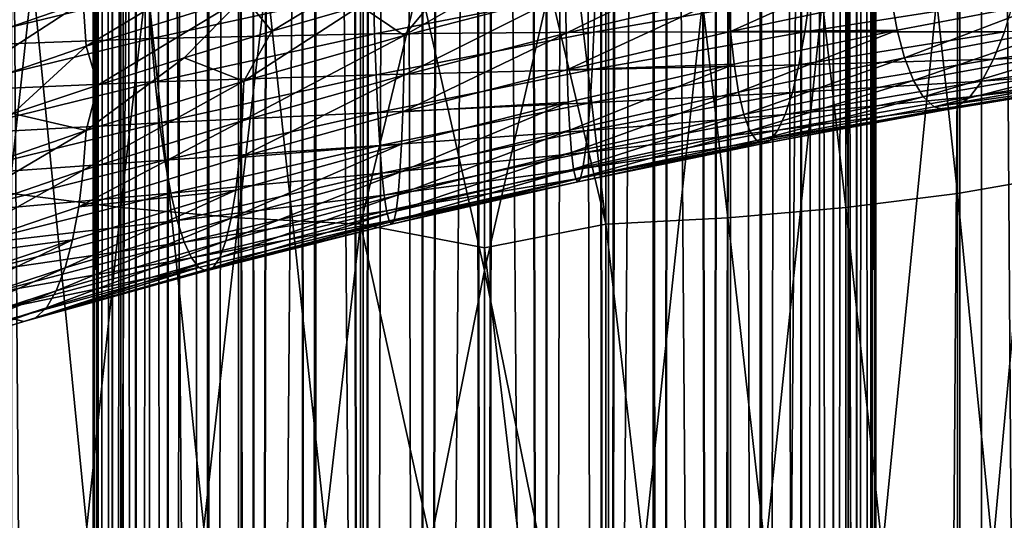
# Model space of a CAD drawing. Header units: metres. Extents: x -44 to 117, y -432 to 89.
# Tile 710 of 1056: x -4.16 to 4.65, y -154.89 to -150.41. Entities that reach past the tile are written whole.
import ezdxf

# ---------------------------------------------------------------- set-up
doc = ezdxf.new("R2010")
doc.units = ezdxf.units.M
doc.layers.add('solid_125568', color=7, linetype='CONTINUOUS')

msp = doc.modelspace()

# ---------------------------------------------------------------- linework, layer by layer
at = {"layer": 'solid_125568'}
for points in [[(-3.456913, -15, 449.452515), (-3.456909, -205, 449.452484), (-3.5, -205, 450)], [(-3.5, -15, 450), (-3.5, -205, 450), (-3.458443, -205, 450.53775)], [(-3.456913, -15, 449.452515), (-3.5, -205, 450), (-3.5, -15, 450)], [(-3.456913, -15, 450.547516), (-3.5, -15, 450), (-3.458443, -205, 450.53775)], [(-3.456913, -15, 450.547516), (-3.458443, -205, 450.53775), (-3.331574, -205, 451.072662)], [(-3.456913, -15, 449.452515), (-3.328704, -15, 448.918457), (-3.456909, -205, 449.452484)], [(-3.328702, -15, 451.081543), (-3.456913, -15, 450.547516), (-3.331574, -205, 451.072662)], [(-3.328704, -15, 448.918457), (-3.328528, -205, 448.917908), (-3.456909, -205, 449.452484)], [(-3.328702, -15, 451.081543), (-3.331574, -205, 451.072662), (-3.122506, -205, 451.581116)], [(-3.328704, -15, 448.918457), (-3.118528, -15, 448.411041), (-3.328528, -205, 448.917908)], [(-3.118521, -15, 451.588959), (-3.328702, -15, 451.081543), (-3.122506, -205, 451.581116)], [(-3.118528, -15, 448.411041), (-3.118023, -205, 448.410065), (-3.328528, -205, 448.917908)], [(-3.118521, -15, 451.588959), (-3.122506, -205, 451.581116), (-2.836399, -205, 452.050568)], [(-3.118528, -15, 448.411041), (-2.831564, -15, 447.942749), (-3.118023, -205, 448.410065)], [(-2.83155, -15, 452.057251), (-3.118521, -15, 451.588959), (-2.836399, -205, 452.050568)], [(-2.831564, -15, 447.942749), (-2.83059, -205, 447.941406), (-3.118023, -205, 448.410065)], [(-2.83155, -15, 452.057251), (-2.836399, -205, 452.050568), (-2.48031, -205, 452.469421)], [(-2.831564, -15, 447.942749), (-2.474878, -15, 447.525146), (-2.83059, -205, 447.941406)], [(-2.474857, -15, 452.474884), (-2.83155, -15, 452.057251), (-2.48031, -205, 452.469421)], [(-2.474878, -15, 447.525146), (-2.473318, -205, 447.52356), (-2.83059, -205, 447.941406)], [(-2.474857, -15, 452.474884), (-2.48031, -205, 452.469421), (-2.063026, -205, 452.827362)], [(-2.44949, -21, 447.5), (-2.473318, -205, 447.52356), (-2.474878, -15, 447.525146)], [(-2.44949, -21, 452.5), (-2.474857, -15, 452.474884), (-2.063026, -205, 452.827362)], [(2.474857, -15, 447.525116), (2.48031, -205, 447.530579), (2.063026, -205, 447.172638)], [(2.44949, -21, 447.5), (2.474857, -15, 447.525116), (2.063026, -205, 447.172638)], [(2.44949, -21, 452.5), (2.473318, -205, 452.47644), (2.474878, -15, 452.474854)], [(2.474878, -15, 452.474854), (2.473318, -205, 452.47644), (2.83059, -205, 452.058594)], [(2.474857, -15, 447.525116), (2.83155, -15, 447.942749), (2.48031, -205, 447.530579)], [(2.831564, -15, 452.057251), (2.474878, -15, 452.474854), (2.83059, -205, 452.058594)], [(2.83155, -15, 447.942749), (2.836399, -205, 447.949432), (2.48031, -205, 447.530579)], [(2.831564, -15, 452.057251), (2.83059, -205, 452.058594), (3.118023, -205, 451.589935)], [(2.83155, -15, 447.942749), (3.118521, -15, 448.411041), (2.836399, -205, 447.949432)], [(3.118528, -15, 451.588959), (2.831564, -15, 452.057251), (3.118023, -205, 451.589935)], [(3.118521, -15, 448.411041), (3.122506, -205, 448.418884), (2.836399, -205, 447.949432)], [(3.118528, -15, 451.588959), (3.118023, -205, 451.589935), (3.328528, -205, 451.082092)], [(3.118521, -15, 448.411041), (3.328702, -15, 448.918457), (3.122506, -205, 448.418884)], [(3.328704, -15, 451.081543), (3.118528, -15, 451.588959), (3.328528, -205, 451.082092)], [(3.328702, -15, 448.918457), (3.331574, -205, 448.927338), (3.122506, -205, 448.418884)], [(3.328704, -15, 451.081543), (3.328528, -205, 451.082092), (3.456909, -205, 450.547516)], [(3.328702, -15, 448.918457), (3.456913, -15, 449.452484), (3.331574, -205, 448.927338)], [(3.456913, -15, 450.547485), (3.328704, -15, 451.081543), (3.456909, -205, 450.547516)], [(3.456913, -15, 449.452484), (3.458443, -205, 449.46225), (3.331574, -205, 448.927338)], [(3.456913, -15, 450.547485), (3.456909, -205, 450.547516), (3.5, -205, 450)], [(3.456913, -15, 449.452484), (3.5, -15, 450), (3.458443, -205, 449.46225)], [(3.5, -15, 450), (3.456913, -15, 450.547485), (3.5, -205, 450)], [(3.5, -15, 450), (3.5, -205, 450), (3.458443, -205, 449.46225)], [(-2.44949, -21, 447.5), (-2.090868, -21.30682, 447.193176), (-2.473318, -205, 447.52356)], [(-2.090868, -21.306822, 452.806824), (-2.44949, -21, 452.5), (-2.063026, -205, 452.827362)], [(2.090868, -21.306822, 447.193176), (2.44949, -21, 447.5), (2.063026, -205, 447.172638)], [(2.44949, -21, 452.5), (2.090868, -21.30682, 452.806824), (2.473318, -205, 452.47644)], [(-2.090868, -21.30682, 447.193176), (-2.055024, -205, 447.16684), (-2.473318, -205, 447.52356)], [(-2.090868, -21.30682, 447.193176), (-1.716968, -21.549931, 446.950073), (-2.055024, -205, 447.16684)], [(-1.716967, -21.549931, 453.049927), (-2.090868, -21.306822, 452.806824), (-2.063026, -205, 452.827362)], [(1.716967, -21.549931, 446.950073), (2.090868, -21.306822, 447.193176), (2.063026, -205, 447.172638)], [(2.090868, -21.30682, 452.806824), (1.716968, -21.549931, 453.049927), (2.055024, -205, 452.83316)], [(2.090868, -21.30682, 452.806824), (2.055024, -205, 452.83316), (2.473318, -205, 452.47644)], [(-1.716967, -21.549931, 453.049927), (-2.063026, -205, 452.827362), (-1.594842, -205, 453.115509)], [(-1.716968, -21.549931, 446.950073), (-1.586027, -205, 446.879974), (-2.055024, -205, 447.16684)], [(-1.716968, -21.549931, 446.950073), (-1.336233, -21.73488, 446.765106), (-1.586027, -205, 446.879974)], [(-1.336233, -21.73488, 453.234894), (-1.716967, -21.549931, 453.049927), (-1.594842, -205, 453.115509)], [(1.336233, -21.73488, 446.765106), (1.716967, -21.549931, 446.950073), (1.594842, -205, 446.884491)], [(1.716968, -21.549931, 453.049927), (1.336233, -21.73488, 453.234894), (1.586027, -205, 453.120026)], [(1.716968, -21.549931, 453.049927), (1.586027, -205, 453.120026), (2.055024, -205, 452.83316)], [(1.716967, -21.549931, 446.950073), (2.063026, -205, 447.172638), (1.594842, -205, 446.884491)], [(-1.336233, -21.73488, 453.234894), (-1.594842, -205, 453.115509), (-1.087309, -205, 453.326813)], [(-1.336233, -21.73488, 446.765106), (-1.077899, -205, 446.670105), (-1.586027, -205, 446.879974)], [(-1.336233, -21.73488, 446.765106), (-0.953612, -21.867586, 446.632416), (-1.077899, -205, 446.670105)], [(-0.953611, -21.867588, 453.367584), (-1.336233, -21.73488, 453.234894), (-1.087309, -205, 453.326813)], [(0.953611, -21.867588, 446.632416), (1.336233, -21.73488, 446.765106), (1.087309, -205, 446.673187)], [(1.336233, -21.73488, 453.234894), (0.953612, -21.867586, 453.367584), (1.077899, -205, 453.329895)], [(1.336233, -21.73488, 453.234894), (1.077899, -205, 453.329895), (1.586027, -205, 453.120026)], [(1.336233, -21.73488, 446.765106), (1.594842, -205, 446.884491), (1.087309, -205, 446.673187)], [(-0.953611, -21.867588, 453.367584), (-1.087309, -205, 453.326813), (-0.55295, -205, 453.456055)], [(-0.953612, -21.867586, 446.632416), (-0.571486, -21.95303, 446.546967), (-1.077899, -205, 446.670105)], [(-0.571478, -21.953032, 453.453033), (-0.953611, -21.867588, 453.367584), (-0.55295, -205, 453.456055)], [(0.953611, -21.867588, 446.632416), (1.087309, -205, 446.673187), (0.55295, -205, 446.543945)], [(0.571478, -21.953032, 446.546967), (0.953611, -21.867588, 446.632416), (0.55295, -205, 446.543945)], [(0.953612, -21.867586, 453.367584), (0.571486, -21.95303, 453.453033), (1.077899, -205, 453.329895)], [(-0.571486, -21.95303, 446.546967), (-0.543176, -205, 446.542419), (-1.077899, -205, 446.670105)], [(-0.571486, -21.95303, 446.546967), (-0.190366, -21.99482, 446.505188), (-0.543176, -205, 446.542419)], [(-0.190361, -21.99482, 453.494812), (-0.571478, -21.953032, 453.453033), (-0.55295, -205, 453.456055)], [(-0.190361, -21.99482, 453.494812), (-0.55295, -205, 453.456055), (-0.004948, -205, 453.5)], [(-0.190366, -21.99482, 446.505188), (0.004948, -205, 446.5), (-0.543176, -205, 446.542419)], [(-0.190366, -21.99482, 446.505188), (0.190361, -21.99482, 446.505188), (0.004948, -205, 446.5)], [(0.190366, -21.99482, 453.494812), (-0.190361, -21.99482, 453.494812), (-0.004948, -205, 453.5)], [(0.190366, -21.99482, 453.494812), (-0.004948, -205, 453.5), (0.543176, -205, 453.457581)], [(0.190361, -21.99482, 446.505188), (0.55295, -205, 446.543945), (0.004948, -205, 446.5)], [(0.190361, -21.99482, 446.505188), (0.571478, -21.953032, 446.546967), (0.55295, -205, 446.543945)], [(0.571486, -21.95303, 453.453033), (0.190366, -21.99482, 453.494812), (0.543176, -205, 453.457581)], [(0.571486, -21.95303, 453.453033), (0.543176, -205, 453.457581), (1.077899, -205, 453.329895)], [(-1.509208, -312.366974, 242.247192), (-1.509208, -117.572006, 207.899582), (-2.998006, -117.617592, 207.641052)], [(0, -312.351715, 242.333755), (0, -117.55674, 207.986145), (-1.509208, -117.572006, 207.899582)], [(-1.509208, -312.366974, 242.247192), (0, -312.351715, 242.333755), (-1.509208, -117.572006, 207.899582)], [(1.509208, -312.366974, 242.247192), (1.509208, -117.572006, 207.899582), (0, -117.55674, 207.986145)], [(1.509208, -312.366974, 242.247192), (0, -117.55674, 207.986145), (0, -312.351715, 242.333755)], [(2.998006, -312.412567, 241.988663), (2.998006, -117.617592, 207.641052), (1.509208, -117.572006, 207.899582)], [(1.509208, -312.366974, 242.247192), (2.998006, -312.412567, 241.988663), (1.509208, -117.572006, 207.899582)], [(-2.998006, -312.412567, 241.988663), (-2.998006, -117.617592, 207.641052), (-4.446262, -117.692879, 207.214066)], [(-4.446262, -312.487854, 241.561676), (-2.998006, -312.412567, 241.988663), (-4.446262, -117.692879, 207.214066)], [(-2.998006, -312.412567, 241.988663), (-1.509208, -312.366974, 242.247192), (-2.998006, -117.617592, 207.641052)], [(4.446262, -312.487854, 241.561676), (4.446262, -117.692879, 207.214066), (2.998006, -117.617592, 207.641052)], [(2.998006, -312.412567, 241.988663), (4.446262, -312.487854, 241.561676), (2.998006, -117.617592, 207.641052)], [(5.834389, -312.591827, 240.972), (5.834389, -117.79686, 206.62439), (4.446262, -117.692879, 207.214066)], [(4.446262, -312.487854, 241.561676), (5.834389, -312.591827, 240.972), (4.446262, -117.692879, 207.214066)], [(4.446262, -316.730438, 217.500839), (4.446262, -121.935455, 183.153229), (5.834389, -121.831474, 183.74292)], [(5.834389, -316.626465, 218.09053), (4.446262, -316.730438, 217.500839), (5.834389, -121.831474, 183.74292)], [(-4.446262, -316.730438, 217.500839), (-4.446262, -121.935455, 183.153229), (-2.998006, -122.010742, 182.726242)], [(-2.998006, -316.805725, 217.073853), (-4.446262, -316.730438, 217.500839), (-2.998006, -122.010742, 182.726242)], [(-2.998006, -316.805725, 217.073853), (-2.998006, -122.010742, 182.726242), (-1.509208, -122.056328, 182.467712)], [(1.509208, -316.851318, 216.815323), (1.509208, -122.056328, 182.467712), (2.998006, -122.010742, 182.726242)], [(2.998006, -316.805725, 217.073853), (1.509208, -316.851318, 216.815323), (2.998006, -122.010742, 182.726242)], [(2.998006, -316.805725, 217.073853), (2.998006, -122.010742, 182.726242), (4.446262, -121.935455, 183.153229)], [(4.446262, -316.730438, 217.500839), (2.998006, -316.805725, 217.073853), (4.446262, -121.935455, 183.153229)], [(-1.509208, -316.851318, 216.815323), (-2.998006, -316.805725, 217.073853), (-1.509208, -122.056328, 182.467712)], [(-1.509208, -316.851318, 216.815323), (-1.509208, -122.056328, 182.467712), (0, -122.071594, 182.381149)], [(0, -316.866577, 216.72876), (-1.509208, -316.851318, 216.815323), (0, -122.071594, 182.381149)], [(0, -316.866577, 216.72876), (0, -122.071594, 182.381149), (1.509208, -122.056328, 182.467712)], [(1.509208, -316.851318, 216.815323), (0, -316.866577, 216.72876), (1.509208, -122.056328, 182.467712)], [(5.158569, -142.377899, 930.45343), (5.158569, -151.803528, 933.137573), (4.231679, -142.568314, 929.867432)], [(-3.254865, -142.716736, 929.410583), (-4.252891, -151.96106, 932.554565), (-4.252891, -142.564529, 929.879089)], [(0, -152.653397, 949.053101), (0, -142.625641, 946.450562), (-1.085199, -147.842117, 947.79895)], [(1.109473, -147.842941, 947.795898), (0, -142.625641, 946.450562), (0, -152.653397, 949.053101)], [(4.231679, -142.568314, 929.867432), (4.231679, -151.964249, 932.542786), (3.232239, -142.719635, 929.401672)], [(5.158569, -151.803528, 933.137573), (4.231679, -151.964249, 932.542786), (4.231679, -142.568314, 929.867432)], [(-3.254865, -142.716736, 929.410583), (-3.254865, -152.089539, 932.078979), (-4.252891, -151.96106, 932.554565)], [(-2.201037, -142.827377, 929.070129), (-3.254865, -152.089539, 932.078979), (-3.254865, -142.716736, 929.410583)], [(3.232239, -142.719635, 929.401672), (3.232239, -152.09198, 932.070007), (2.177384, -142.82933, 929.064087)], [(4.231679, -151.964249, 932.542786), (3.232239, -152.09198, 932.070007), (3.232239, -142.719635, 929.401672)], [(-2.201037, -142.827377, 929.070129), (-2.201037, -152.182938, 931.733398), (-3.254865, -152.089539, 932.078979)], [(-1.109473, -142.894485, 928.863525), (-2.201037, -152.182938, 931.733398), (-2.201037, -142.827377, 929.070129)], [(2.177384, -142.82933, 929.064087), (2.177384, -152.184586, 931.727356), (1.085199, -142.895447, 928.860535)], [(3.232239, -152.09198, 932.070007), (2.177384, -152.184586, 931.727356), (2.177384, -142.82933, 929.064087)], [(-1.109473, -142.894485, 928.863525), (-1.109473, -152.239578, 931.523743), (-2.201037, -152.182938, 931.733398)], [(0, -147.66626, 930.210266), (-1.109473, -152.239578, 931.523743), (-1.109473, -142.894485, 928.863525)], [(1.085199, -142.895447, 928.860535), (1.085199, -152.240402, 931.520691), (0, -142.916977, 928.794373)], [(1.085199, -152.240402, 931.520691), (0, -147.66626, 930.210266), (0, -142.916977, 928.794373)], [(2.177384, -152.184586, 931.727356), (1.085199, -152.240402, 931.520691), (1.085199, -142.895447, 928.860535)], [(0, -147.66626, 930.210266), (0, -152.450577, 931.502808), (-1.109473, -152.239578, 931.523743)], [(1.085199, -152.240402, 931.520691), (0, -152.450577, 931.502808), (0, -147.66626, 930.210266)], [(-3.232239, -147.99054, 947.249634), (-2.177384, -158.178726, 949.973145), (-2.177384, -147.897949, 947.592285)], [(-2.177384, -147.897949, 947.592285), (-1.085199, -158.133347, 950.182373), (-1.085199, -147.842117, 947.79895)], [(-2.177384, -147.897949, 947.592285), (-2.177384, -158.178726, 949.973145), (-1.085199, -158.133347, 950.182373)], [(0, -152.653397, 949.053101), (-1.085199, -147.842117, 947.79895), (-1.085199, -158.133347, 950.182373)], [(1.109473, -147.842941, 947.795898), (0, -152.653397, 949.053101), (1.109473, -158.134018, 950.17926)], [(1.109473, -147.842941, 947.795898), (1.109473, -158.134018, 950.17926), (2.201037, -147.899597, 947.586182)], [(1.109473, -158.134018, 950.17926), (2.201037, -158.180069, 949.96698), (2.201037, -147.899597, 947.586182)], [(2.201037, -147.899597, 947.586182), (2.201037, -158.180069, 949.96698), (3.254865, -147.992981, 947.240601)], [(-4.231679, -148.118271, 946.776855), (-3.232239, -158.253983, 949.626282), (-3.232239, -147.99054, 947.249634)], [(-3.232239, -147.99054, 947.249634), (-3.232239, -158.253983, 949.626282), (-2.177384, -158.178726, 949.973145)], [(2.201037, -158.180069, 949.96698), (3.254865, -158.255966, 949.617126), (3.254865, -147.992981, 947.240601)], [(3.254865, -147.992981, 947.240601), (3.254865, -158.255966, 949.617126), (4.252891, -148.12146, 946.765015)], [(-4.231679, -148.118271, 946.776855), (-4.231679, -158.357803, 949.147644), (-3.232239, -158.253983, 949.626282)], [(3.254865, -158.255966, 949.617126), (4.252891, -158.360397, 949.135742), (4.252891, -148.12146, 946.765015)], [(4.252891, -148.12146, 946.765015), (4.252891, -158.360397, 949.135742), (5.178002, -148.282883, 946.167664)], [(4.252891, -158.360397, 949.135742), (5.178002, -158.491592, 948.531006), (5.178002, -148.282883, 946.167664)], [(-3.56501, -150.64621, 955.840881), (-3.589702, -150.251007, 955.843689), (-2.168742, -149.807449, 956.056763)], [(-2.15388, -150.203674, 956.052734), (-3.56501, -150.64621, 955.840881), (-2.168742, -149.807449, 956.056763)], [(-1.903978, -150.512436, 956.130127), (-2.15388, -150.203674, 956.052734), (-0.718332, -149.794296, 956.116333)], [(-1.111999, -150.285156, 956.1698), (-1.903978, -150.512436, 956.130127), (-0.718332, -149.794296, 956.116333)], [(0.731016, -150.531036, 956.383667), (0.725801, -150.176559, 956.205566), (2.16117, -149.83638, 955.968445)], [(2.176482, -150.190506, 956.146057), (0.731016, -150.531036, 956.383667), (2.16117, -149.83638, 955.968445)], [(-4.969582, -150.726852, 955.483582), (-5.025031, -150.336731, 955.539978), (-3.629732, -149.858856, 955.904175)], [(-3.589702, -150.251007, 955.843689), (-4.969582, -150.726852, 955.483582), (-3.629732, -149.858856, 955.904175)], [(-0.717883, -150.551743, 956.291016), (-0.318361, -150.068787, 956.163818), (0.473975, -149.863525, 956.112183)], [(0.725801, -150.176559, 956.205566), (-0.717883, -150.551743, 956.291016), (0.473975, -149.863525, 956.112183)], [(2.200701, -150.516434, 956.375549), (2.176482, -150.190506, 956.146057), (3.597351, -149.88504, 955.758972)], [(3.63754, -150.2108, 955.985535), (2.200701, -150.516434, 956.375549), (3.597351, -149.88504, 955.758972)], [(-0.717883, -150.551743, 956.291016), (-1.111999, -150.285156, 956.1698), (-0.318361, -150.068787, 956.163818)], [(-4.997499, -150.248993, 961.127747), (-4.97263, -150.652527, 961.124084), (-3.004319, -150.175812, 961.453796)], [(-3.004319, -150.175812, 961.453796), (-4.97263, -150.652527, 961.124084), (-2.980356, -150.577194, 961.389099)], [(-3.004319, -150.175812, 961.453796), (-2.980356, -150.577194, 961.389099), (-0.994146, -150.146393, 961.51123)], [(-0.994146, -150.146393, 961.51123), (-2.980356, -150.577194, 961.389099), (-0.983631, -150.536118, 961.388123)], [(-0.994146, -150.146393, 961.51123), (-0.983631, -150.536118, 961.388123), (0.991768, -150.151718, 961.302795)], [(0.991768, -150.151718, 961.302795), (-0.983631, -150.536118, 961.388123), (0.977874, -150.519852, 961.125854)], [(-0.722826, -150.90654, 956.468506), (-0.717883, -150.551743, 956.291016), (0.725801, -150.176559, 956.205566)], [(0.731016, -150.531036, 956.383667), (-0.722826, -150.90654, 956.468506), (0.725801, -150.176559, 956.205566)], [(0.73899, -150.857269, 956.614258), (0.731016, -150.531036, 956.383667), (2.176482, -150.190506, 956.146057)], [(2.200701, -150.516434, 956.375549), (0.73899, -150.857269, 956.614258), (2.176482, -150.190506, 956.146057)], [(0.991768, -150.151718, 961.302795), (0.977874, -150.519852, 961.125854), (2.914996, -150.181641, 960.836548)], [(2.914996, -150.181641, 960.836548), (0.977874, -150.519852, 961.125854), (2.867462, -150.517975, 960.611755)], [(2.914996, -150.181641, 960.836548), (2.867462, -150.517975, 960.611755), (4.740644, -150.224213, 960.129089)], [(-4.935341, -151.120544, 955.48291), (-4.969582, -150.726852, 955.483582), (-3.589702, -150.251007, 955.843689)], [(-3.56501, -150.64621, 955.840881), (-4.935341, -151.120544, 955.48291), (-3.589702, -150.251007, 955.843689)], [(-3.461036, -150.995651, 955.915833), (-3.56501, -150.64621, 955.840881), (-2.15388, -150.203674, 956.052734)], [(-2.688661, -150.749588, 956.045166), (-3.461036, -150.995651, 955.915833), (-2.15388, -150.203674, 956.052734)], [(-1.903978, -150.512436, 956.130127), (-2.688661, -150.749588, 956.045166), (-2.15388, -150.203674, 956.052734)], [(-2.153548, -150.960831, 956.225952), (-1.903978, -150.512436, 956.130127), (-1.111999, -150.285156, 956.1698)], [(-0.717883, -150.551743, 956.291016), (-2.153548, -150.960831, 956.225952), (-1.111999, -150.285156, 956.1698)], [(3.691577, -150.501923, 956.256409), (2.200701, -150.516434, 956.375549), (3.63754, -150.2108, 955.985535)], [(4.740644, -150.224213, 960.129089), (2.867462, -150.517975, 960.611755), (4.651935, -150.518478, 959.863831)], [(5.108093, -150.23172, 955.713013), (3.691577, -150.501923, 956.256409), (3.63754, -150.2108, 955.985535)], [(3.758385, -150.751724, 956.565369), (3.691577, -150.501923, 956.256409), (5.108093, -150.23172, 955.713013)], [(5.200684, -150.482208, 956.013977), (3.758385, -150.751724, 956.565369), (5.108093, -150.23172, 955.713013)], [(-2.980356, -150.577194, 961.389099), (-2.948043, -150.965866, 961.267456), (-0.983631, -150.536118, 961.388123)], [(-0.983631, -150.536118, 961.388123), (-2.948043, -150.965866, 961.267456), (-0.970451, -150.903931, 961.210449)], [(-2.153548, -150.960831, 956.225952), (-2.688661, -150.749588, 956.045166), (-1.903978, -150.512436, 956.130127)], [(-2.168593, -151.315903, 956.401672), (-2.153548, -150.960831, 956.225952), (-0.717883, -150.551743, 956.291016)], [(-0.722826, -150.90654, 956.468506), (-2.168593, -151.315903, 956.401672), (-0.717883, -150.551743, 956.291016)], [(-0.983631, -150.536118, 961.388123), (-0.970451, -150.903931, 961.210449), (0.977874, -150.519852, 961.125854)], [(0.977874, -150.519852, 961.125854), (-0.970451, -150.903931, 961.210449), (0.961874, -150.856781, 960.897156)], [(-0.731188, -151.233185, 956.698486), (-0.722826, -150.90654, 956.468506), (0.731016, -150.531036, 956.383667)], [(0.73899, -150.857269, 956.614258), (-0.731188, -151.233185, 956.698486), (0.731016, -150.531036, 956.383667)], [(2.233228, -150.807495, 956.650513), (0.73899, -150.857269, 956.614258), (2.200701, -150.516434, 956.375549)], [(2.867462, -150.517975, 960.611755), (0.961874, -150.856781, 960.897156), (2.813782, -150.813843, 960.338623)], [(0.977874, -150.519852, 961.125854), (0.961874, -150.856781, 960.897156), (2.867462, -150.517975, 960.611755)], [(3.691577, -150.501923, 956.256409), (2.233228, -150.807495, 956.650513), (2.200701, -150.516434, 956.375549)], [(2.273497, -151.057037, 956.964722), (2.233228, -150.807495, 956.650513), (3.691577, -150.501923, 956.256409)], [(3.758385, -150.751724, 956.565369), (2.273497, -151.057037, 956.964722), (3.691577, -150.501923, 956.256409)], [(2.867462, -150.517975, 960.611755), (2.813782, -150.813843, 960.338623), (4.651935, -150.518478, 959.863831)], [(4.651935, -150.518478, 959.863831), (2.813782, -150.813843, 960.338623), (4.554195, -150.764267, 959.554871)], [(3.836821, -150.953537, 956.906128), (3.758385, -150.751724, 956.565369), (5.200684, -150.482208, 956.013977)], [(5.309293, -150.685059, 956.345215), (3.836821, -150.953537, 956.906128), (5.200684, -150.482208, 956.013977)], [(6.302272, -150.510132, 958.904419), (4.554195, -150.764267, 959.554871), (6.158, -150.701904, 958.573059)], [(4.651935, -150.518478, 959.863831), (4.554195, -150.764267, 959.554871), (6.302272, -150.510132, 958.904419)], [(-4.97263, -150.652527, 961.124084), (-4.932781, -151.052353, 961.061768), (-2.980356, -150.577194, 961.389099)], [(-2.980356, -150.577194, 961.389099), (-4.932781, -151.052353, 961.061768), (-2.948043, -150.965866, 961.267456)], [(-4.219305, -151.250534, 955.742798), (-4.935341, -151.120544, 955.48291), (-3.56501, -150.64621, 955.840881)], [(-3.461036, -150.995651, 955.915833), (-4.219305, -151.250534, 955.742798), (-3.56501, -150.64621, 955.840881)], [(3.925449, -151.1008, 957.272522), (3.836821, -150.953537, 956.906128), (5.309293, -150.685059, 956.345215)], [(5.432003, -150.833649, 956.700806), (3.925449, -151.1008, 957.272522), (5.309293, -150.685059, 956.345215)], [(6.158, -150.701904, 958.573059), (4.449726, -150.958618, 959.210327), (6.008543, -150.840668, 958.215637)], [(4.554195, -150.764267, 959.554871), (4.449726, -150.958618, 959.210327), (6.158, -150.701904, 958.573059)], [(-3.5648, -151.402496, 956.012512), (-3.461036, -150.995651, 955.915833), (-2.688661, -150.749588, 956.045166)], [(-2.153548, -150.960831, 956.225952), (-3.5648, -151.402496, 956.012512), (-2.688661, -150.749588, 956.045166)], [(2.233228, -150.807495, 956.650513), (0.749641, -151.148575, 956.891052), (0.73899, -150.857269, 956.614258)], [(0.762915, -151.39827, 957.207642), (0.749641, -151.148575, 956.891052), (2.233228, -150.807495, 956.650513)], [(2.273497, -151.057037, 956.964722), (0.762915, -151.39827, 957.207642), (2.233228, -150.807495, 956.650513)], [(2.813782, -150.813843, 960.338623), (0.943829, -151.153198, 960.619812), (2.754512, -151.061188, 960.021057)], [(0.961874, -150.856781, 960.897156), (0.943829, -151.153198, 960.619812), (2.813782, -150.813843, 960.338623)], [(2.32087, -151.258392, 957.311768), (2.273497, -151.057037, 956.964722), (3.758385, -150.751724, 956.565369)], [(3.836821, -150.953537, 956.906128), (2.32087, -151.258392, 957.311768), (3.758385, -150.751724, 956.565369)], [(4.554195, -150.764267, 959.554871), (2.754512, -151.061188, 960.021057), (4.449726, -150.958618, 959.210327)], [(2.813782, -150.813843, 960.338623), (2.754512, -151.061188, 960.021057), (4.554195, -150.764267, 959.554871)], [(-2.948043, -150.965866, 961.267456), (-2.907936, -151.332443, 961.091919), (-0.970451, -150.903931, 961.210449)], [(-0.970451, -150.903931, 961.210449), (-2.907936, -151.332443, 961.091919), (-0.954736, -151.240463, 960.981201)], [(-2.193197, -151.643082, 956.629333), (-2.168593, -151.315903, 956.401672), (-0.722826, -150.90654, 956.468506)], [(-0.731188, -151.233185, 956.698486), (-2.193197, -151.643082, 956.629333), (-0.722826, -150.90654, 956.468506)], [(-0.970451, -150.903931, 961.210449), (-0.954736, -151.240463, 960.981201), (0.961874, -150.856781, 960.897156)], [(0.961874, -150.856781, 960.897156), (-0.954736, -151.240463, 960.981201), (0.943829, -151.153198, 960.619812)], [(0.749641, -151.148575, 956.891052), (-0.731188, -151.233185, 956.698486), (0.73899, -150.857269, 956.614258)], [(4.022493, -151.188293, 957.65802), (3.925449, -151.1008, 957.272522), (5.432003, -150.833649, 956.700806)], [(5.566476, -150.922775, 957.07428), (4.022493, -151.188293, 957.65802), (5.432003, -150.833649, 956.700806)], [(6.008543, -150.840668, 958.215637), (4.341551, -151.099854, 958.839233), (5.857863, -150.924774, 957.840759)], [(4.449726, -150.958618, 959.210327), (4.341551, -151.099854, 958.839233), (6.008543, -150.840668, 958.215637)], [(-4.932781, -151.052353, 961.061768), (-4.879035, -151.439148, 960.943787), (-2.948043, -150.965866, 961.267456)], [(-2.948043, -150.965866, 961.267456), (-4.879035, -151.439148, 960.943787), (-2.907936, -151.332443, 961.091919)], [(-3.5648, -151.402496, 956.012512), (-4.219305, -151.250534, 955.742798), (-3.461036, -150.995651, 955.915833)], [(-3.589777, -151.757797, 956.185364), (-3.5648, -151.402496, 956.012512), (-2.153548, -150.960831, 956.225952)], [(-2.168593, -151.315903, 956.401672), (-3.589777, -151.757797, 956.185364), (-2.153548, -150.960831, 956.225952)], [(2.374412, -151.404984, 957.685425), (2.32087, -151.258392, 957.311768), (3.836821, -150.953537, 956.906128)], [(3.925449, -151.1008, 957.272522), (2.374412, -151.404984, 957.685425), (3.836821, -150.953537, 956.906128)], [(4.449726, -150.958618, 959.210327), (2.691028, -151.257065, 959.66748), (4.341551, -151.099854, 958.839233)], [(2.754512, -151.061188, 960.021057), (2.691028, -151.257065, 959.66748), (4.449726, -150.958618, 959.210327)], [(5.709468, -150.952652, 957.457275), (4.022493, -151.188293, 957.65802), (5.566476, -150.922775, 957.07428)], [(5.709468, -150.952652, 957.457275), (4.125607, -151.216263, 958.053833), (4.022493, -151.188293, 957.65802)], [(5.857863, -150.924774, 957.840759), (4.125607, -151.216263, 958.053833), (5.709468, -150.952652, 957.457275)], [(5.857863, -150.924774, 957.840759), (4.232668, -151.186279, 958.450684), (4.125607, -151.216263, 958.053833)], [(4.341551, -151.099854, 958.839233), (4.232668, -151.186279, 958.450684), (5.857863, -150.924774, 957.840759)], [(0.77869, -151.599716, 957.557678), (0.762915, -151.39827, 957.207642), (2.273497, -151.057037, 956.964722)], [(2.32087, -151.258392, 957.311768), (0.77869, -151.599716, 957.557678), (2.273497, -151.057037, 956.964722)], [(2.754512, -151.061188, 960.021057), (0.923698, -151.401047, 960.297668), (2.691028, -151.257065, 959.66748)], [(0.943829, -151.153198, 960.619812), (0.923698, -151.401047, 960.297668), (2.754512, -151.061188, 960.021057)], [(-0.954736, -151.240463, 960.981201), (-0.936938, -151.536377, 960.703308), (0.943829, -151.153198, 960.619812)], [(0.943829, -151.153198, 960.619812), (-0.936938, -151.536377, 960.703308), (0.923698, -151.401047, 960.297668)], [(-0.756408, -151.775269, 957.290771), (-0.742536, -151.524994, 956.974731), (0.749641, -151.148575, 956.891052)], [(0.762915, -151.39827, 957.207642), (-0.756408, -151.775269, 957.290771), (0.749641, -151.148575, 956.891052)], [(0.749641, -151.148575, 956.891052), (-0.742536, -151.524994, 956.974731), (-0.731188, -151.233185, 956.698486)], [(2.432928, -151.491638, 958.078857), (2.374412, -151.404984, 957.685425), (3.925449, -151.1008, 957.272522)], [(4.022493, -151.188293, 957.65802), (2.432928, -151.491638, 958.078857), (3.925449, -151.1008, 957.272522)], [(4.341551, -151.099854, 958.839233), (2.625361, -151.399719, 959.287048), (4.232668, -151.186279, 958.450684)], [(2.691028, -151.257065, 959.66748), (2.625361, -151.399719, 959.287048), (4.341551, -151.099854, 958.839233)], [(-3.5648, -151.402496, 956.012512), (-4.935255, -151.875381, 955.652771), (-4.219305, -151.250534, 955.742798)], [(-2.907936, -151.332443, 961.091919), (-2.86068, -151.667572, 960.865234), (-0.954736, -151.240463, 960.981201)], [(-0.954736, -151.240463, 960.981201), (-2.86068, -151.667572, 960.865234), (-0.936938, -151.536377, 960.703308)], [(-0.742536, -151.524994, 956.974731), (-2.193197, -151.643082, 956.629333), (-0.731188, -151.233185, 956.698486)], [(0.796541, -151.746323, 957.934814), (0.77869, -151.599716, 957.557678), (2.32087, -151.258392, 957.311768)], [(2.374412, -151.404984, 957.685425), (0.796541, -151.746323, 957.934814), (2.32087, -151.258392, 957.311768)], [(2.691028, -151.257065, 959.66748), (0.901918, -151.597351, 959.93927), (2.625361, -151.399719, 959.287048)], [(0.923698, -151.401047, 960.297668), (0.901918, -151.597351, 959.93927), (2.691028, -151.257065, 959.66748)], [(4.125607, -151.216263, 958.053833), (2.432928, -151.491638, 958.078857), (4.022493, -151.188293, 957.65802)], [(4.125607, -151.216263, 958.053833), (2.494995, -151.5186, 958.483337), (2.432928, -151.491638, 958.078857)], [(4.232668, -151.186279, 958.450684), (2.494995, -151.5186, 958.483337), (4.125607, -151.216263, 958.053833)], [(4.232668, -151.186279, 958.450684), (2.55951, -151.487442, 958.889221), (2.494995, -151.5186, 958.483337)], [(2.625361, -151.399719, 959.287048), (2.55951, -151.487442, 958.889221), (4.232668, -151.186279, 958.450684)], [(-4.879035, -151.439148, 960.943787), (-4.812456, -151.803604, 960.77301), (-2.907936, -151.332443, 961.091919)], [(-2.907936, -151.332443, 961.091919), (-4.812456, -151.803604, 960.77301), (-2.86068, -151.667572, 960.865234)], [(-3.630344, -152.085617, 956.408936), (-3.589777, -151.757797, 956.185364), (-2.168593, -151.315903, 956.401672)], [(-2.193197, -151.643082, 956.629333), (-3.630344, -152.085617, 956.408936), (-2.168593, -151.315903, 956.401672)], [(-4.969878, -152.230865, 955.821777), (-4.935255, -151.875381, 955.652771), (-3.5648, -151.402496, 956.012512)], [(-3.589777, -151.757797, 956.185364), (-4.969878, -152.230865, 955.821777), (-3.5648, -151.402496, 956.012512)], [(-0.936938, -151.536377, 960.703308), (-0.9177, -151.783646, 960.380737), (0.923698, -151.401047, 960.297668)], [(0.923698, -151.401047, 960.297668), (-0.9177, -151.783646, 960.380737), (0.901918, -151.597351, 959.93927)], [(-0.772412, -151.977356, 957.640442), (-0.756408, -151.775269, 957.290771), (0.762915, -151.39827, 957.207642)], [(0.77869, -151.599716, 957.557678), (-0.772412, -151.977356, 957.640442), (0.762915, -151.39827, 957.207642)], [(0.815867, -151.832901, 958.332214), (0.796541, -151.746323, 957.934814), (2.374412, -151.404984, 957.685425)], [(2.432928, -151.491638, 958.078857), (0.815867, -151.832901, 958.332214), (2.374412, -151.404984, 957.685425)], [(2.625361, -151.399719, 959.287048), (0.8795, -151.740387, 959.554016), (2.55951, -151.487442, 958.889221)], [(0.901918, -151.597351, 959.93927), (0.8795, -151.740387, 959.554016), (2.625361, -151.399719, 959.287048)], [(2.494995, -151.5186, 958.483337), (0.815867, -151.832901, 958.332214), (2.432928, -151.491638, 958.078857)], [(2.494995, -151.5186, 958.483337), (0.836187, -151.859756, 958.740967), (0.815867, -151.832901, 958.332214)], [(2.55951, -151.487442, 958.889221), (0.836187, -151.859756, 958.740967), (2.494995, -151.5186, 958.483337)], [(2.55951, -151.487442, 958.889221), (0.857424, -151.8284, 959.151428), (0.836187, -151.859756, 958.740967)], [(0.8795, -151.740387, 959.554016), (0.857424, -151.8284, 959.151428), (2.55951, -151.487442, 958.889221)], [(-2.86068, -151.667572, 960.865234), (-2.807239, -151.961975, 960.590515), (-0.936938, -151.536377, 960.703308)], [(-0.936938, -151.536377, 960.703308), (-2.807239, -151.961975, 960.590515), (-0.9177, -151.783646, 960.380737)], [(-2.267281, -152.18692, 957.215332), (-2.226418, -151.935669, 956.902649), (-0.742536, -151.524994, 956.974731)], [(-0.756408, -151.775269, 957.290771), (-2.267281, -152.18692, 957.215332), (-0.742536, -151.524994, 956.974731)], [(-0.742536, -151.524994, 956.974731), (-2.226418, -151.935669, 956.902649), (-2.193197, -151.643082, 956.629333)], [(-0.9177, -151.783646, 960.380737), (-0.897526, -151.979324, 960.021851), (0.901918, -151.597351, 959.93927)], [(0.901918, -151.597351, 959.93927), (-0.897526, -151.979324, 960.021851), (0.8795, -151.740387, 959.554016)], [(-0.790457, -152.124634, 958.017273), (-0.772412, -151.977356, 957.640442), (0.77869, -151.599716, 957.557678)], [(0.796541, -151.746323, 957.934814), (-0.790457, -152.124634, 958.017273), (0.77869, -151.599716, 957.557678)], [(-4.812456, -151.803604, 960.77301), (-4.734195, -152.136368, 960.552185), (-2.86068, -151.667572, 960.865234)], [(-2.86068, -151.667572, 960.865234), (-4.734195, -152.136368, 960.552185), (-2.807239, -151.961975, 960.590515)], [(-2.226418, -151.935669, 956.902649), (-3.630344, -152.085617, 956.408936), (-2.193197, -151.643082, 956.629333)], [(-5.025945, -152.559418, 956.03949), (-4.969878, -152.230865, 955.821777), (-3.589777, -151.757797, 956.185364)], [(-3.630344, -152.085617, 956.408936), (-5.025945, -152.559418, 956.03949), (-3.589777, -151.757797, 956.185364)], [(-2.807239, -151.961975, 960.590515), (-2.748846, -152.207626, 960.271484), (-0.9177, -151.783646, 960.380737)], [(-0.9177, -151.783646, 960.380737), (-2.748846, -152.207626, 960.271484), (-0.897526, -151.979324, 960.021851)], [(-2.314885, -152.390152, 957.561279), (-2.267281, -152.18692, 957.215332), (-0.756408, -151.775269, 957.290771)], [(-0.772412, -151.977356, 957.640442), (-2.314885, -152.390152, 957.561279), (-0.756408, -151.775269, 957.290771)], [(-0.897526, -151.979324, 960.021851), (-0.876437, -152.121674, 959.636292), (0.8795, -151.740387, 959.554016)], [(0.8795, -151.740387, 959.554016), (-0.876437, -152.121674, 959.636292), (0.857424, -151.8284, 959.151428)], [(-0.810541, -152.21196, 958.414551), (-0.790457, -152.124634, 958.017273), (0.796541, -151.746323, 957.934814)], [(0.815867, -151.832901, 958.332214), (-0.810541, -152.21196, 958.414551), (0.796541, -151.746323, 957.934814)], [(-0.876437, -152.121674, 959.636292), (-0.854485, -152.208954, 959.233582), (0.857424, -151.8284, 959.151428)], [(0.857424, -151.8284, 959.151428), (-0.854485, -152.208954, 959.233582), (-0.832202, -152.239563, 958.82312)], [(0.857424, -151.8284, 959.151428), (-0.832202, -152.239563, 958.82312), (0.836187, -151.859756, 958.740967)], [(0.836187, -151.859756, 958.740967), (-0.832202, -152.239563, 958.82312), (-0.810541, -152.21196, 958.414551)], [(0.836187, -151.859756, 958.740967), (-0.810541, -152.21196, 958.414551), (0.815867, -151.832901, 958.332214)], [(5.158569, -151.803528, 933.137573), (5.158569, -161.353119, 935.340393), (4.231679, -151.964249, 932.542786)], [(-4.734195, -152.136368, 960.552185), (-4.645716, -152.428253, 960.28418), (-2.807239, -151.961975, 960.590515)], [(-2.807239, -151.961975, 960.590515), (-4.645716, -152.428253, 960.28418), (-2.748846, -152.207626, 960.271484)], [(-3.254865, -152.089539, 932.078979), (-4.252891, -161.481171, 934.750244), (-4.252891, -151.96106, 932.554565)], [(-3.752451, -152.631805, 956.983521), (-3.68506, -152.379211, 956.677002), (-2.226418, -151.935669, 956.902649)], [(-2.267281, -152.18692, 957.215332), (-3.752451, -152.631805, 956.983521), (-2.226418, -151.935669, 956.902649)], [(-2.226418, -151.935669, 956.902649), (-3.68506, -152.379211, 956.677002), (-3.630344, -152.085617, 956.408936)], [(4.231679, -151.964249, 932.542786), (4.231679, -161.483765, 934.738281), (3.232239, -152.09198, 932.070007)], [(5.158569, -161.353119, 935.340393), (4.231679, -161.483765, 934.738281), (4.231679, -151.964249, 932.542786)], [(-2.748846, -152.207626, 960.271484), (-2.686943, -152.401627, 959.916565), (-0.897526, -151.979324, 960.021851)], [(-0.897526, -151.979324, 960.021851), (-2.686943, -152.401627, 959.916565), (-0.876437, -152.121674, 959.636292)], [(-2.368624, -152.538773, 957.934082), (-2.314885, -152.390152, 957.561279), (-0.772412, -151.977356, 957.640442)], [(-0.790457, -152.124634, 958.017273), (-2.368624, -152.538773, 957.934082), (-0.772412, -151.977356, 957.640442)], [(-3.68506, -152.379211, 956.677002), (-5.025945, -152.559418, 956.03949), (-3.630344, -152.085617, 956.408936)], [(-3.254865, -152.089539, 932.078979), (-3.254865, -161.585587, 934.268799), (-4.252891, -161.481171, 934.750244)], [(-2.201037, -152.182938, 931.733398), (-3.254865, -161.585587, 934.268799), (-3.254865, -152.089539, 932.078979)], [(-2.686943, -152.401627, 959.916565), (-2.622584, -152.542267, 959.535217), (-0.876437, -152.121674, 959.636292)], [(-0.876437, -152.121674, 959.636292), (-2.622584, -152.542267, 959.535217), (-0.854485, -152.208954, 959.233582)], [(-2.427895, -152.627579, 958.326965), (-2.368624, -152.538773, 957.934082), (-0.790457, -152.124634, 958.017273)], [(-0.810541, -152.21196, 958.414551), (-2.427895, -152.627579, 958.326965), (-0.790457, -152.124634, 958.017273)], [(3.232239, -152.09198, 932.070007), (3.232239, -161.58757, 934.259644), (2.177384, -152.184586, 931.727356)], [(4.231679, -161.483765, 934.738281), (3.232239, -161.58757, 934.259644), (3.232239, -152.09198, 932.070007)], [(-4.645716, -152.428253, 960.28418), (-4.54883, -152.671295, 959.972778), (-2.748846, -152.207626, 960.271484)], [(-2.748846, -152.207626, 960.271484), (-4.54883, -152.671295, 959.972778), (-2.686943, -152.401627, 959.916565)], [(-3.831115, -152.8367, 957.322388), (-3.752451, -152.631805, 956.983521), (-2.267281, -152.18692, 957.215332)], [(-2.314885, -152.390152, 957.561279), (-3.831115, -152.8367, 957.322388), (-2.267281, -152.18692, 957.215332)], [(-2.201037, -152.182938, 931.733398), (-2.201037, -161.661499, 933.918945), (-3.254865, -161.585587, 934.268799)], [(-2.622584, -152.542267, 959.535217), (-2.556848, -152.627853, 959.136902), (-0.854485, -152.208954, 959.233582)], [(-0.854485, -152.208954, 959.233582), (-2.556848, -152.627853, 959.136902), (-2.491295, -152.656769, 958.731018)], [(-0.854485, -152.208954, 959.233582), (-2.491295, -152.656769, 958.731018), (-0.832202, -152.239563, 958.82312)], [(-0.832202, -152.239563, 958.82312), (-2.427895, -152.627579, 958.326965), (-0.810541, -152.21196, 958.414551)], [(-1.109473, -152.239578, 931.523743), (-2.201037, -161.661499, 933.918945), (-2.201037, -152.182938, 931.733398)], [(2.177384, -152.184586, 931.727356), (2.177384, -161.662842, 933.912781), (1.085199, -152.240402, 931.520691)], [(3.232239, -161.58757, 934.259644), (2.177384, -161.662842, 933.912781), (2.177384, -152.184586, 931.727356)], [(-0.832202, -152.239563, 958.82312), (-2.491295, -152.656769, 958.731018), (-2.427895, -152.627579, 958.326965)], [(-1.109473, -152.239578, 931.523743), (-1.109473, -161.707535, 933.706665), (-2.201037, -161.661499, 933.918945)], [(0, -157.266754, 932.671143), (-1.109473, -161.707535, 933.706665), (-1.109473, -152.239578, 931.523743)], [(0, -152.450577, 931.502808), (0, -157.266754, 932.671143), (-1.109473, -152.239578, 931.523743)], [(1.085199, -152.240402, 931.520691), (1.085199, -161.708191, 933.703552), (0, -152.450577, 931.502808)], [(2.177384, -161.662842, 933.912781), (1.085199, -161.708191, 933.703552), (1.085199, -152.240402, 931.520691)], [(-5.194678, -153.108551, 956.597656), (-5.10153, -152.854248, 956.30011), (-3.68506, -152.379211, 956.677002)], [(-3.752451, -152.631805, 956.983521), (-5.194678, -153.108551, 956.597656), (-3.68506, -152.379211, 956.677002)], [(-3.68506, -152.379211, 956.677002), (-5.10153, -152.854248, 956.30011), (-5.025945, -152.559418, 956.03949)], [(-4.54883, -152.671295, 959.972778), (-4.4459, -152.862625, 959.626099), (-2.686943, -152.401627, 959.916565)], [(-2.686943, -152.401627, 959.916565), (-4.4459, -152.862625, 959.626099), (-2.622584, -152.542267, 959.535217)], [(-3.91994, -152.987259, 957.687439), (-3.831115, -152.8367, 957.322388), (-2.314885, -152.390152, 957.561279)], [(-2.368624, -152.538773, 957.934082), (-3.91994, -152.987259, 957.687439), (-2.314885, -152.390152, 957.561279)], [(1.085199, -161.708191, 933.703552), (0, -157.266754, 932.671143), (0, -152.450577, 931.502808)], [(-4.4459, -152.862625, 959.626099), (-4.339, -153.00058, 959.253357), (-2.622584, -152.542267, 959.535217)], [(-2.622584, -152.542267, 959.535217), (-4.339, -153.00058, 959.253357), (-2.556848, -152.627853, 959.136902)], [(-4.017725, -153.078262, 958.071899), (-3.91994, -152.987259, 957.687439), (-2.368624, -152.538773, 957.934082)], [(-2.427895, -152.627579, 958.326965), (-4.017725, -153.078262, 958.071899), (-2.368624, -152.538773, 957.934082)], [(-5.303503, -153.315582, 956.926208), (-5.194678, -153.108551, 956.597656), (-3.752451, -152.631805, 956.983521)], [(-3.831115, -152.8367, 957.322388), (-5.303503, -153.315582, 956.926208), (-3.752451, -152.631805, 956.983521)], [(-4.339, -153.00058, 959.253357), (-4.230226, -153.083511, 958.864014), (-2.556848, -152.627853, 959.136902)], [(-2.556848, -152.627853, 959.136902), (-4.230226, -153.083511, 958.864014), (-4.122145, -153.109879, 958.467163)], [(-2.556848, -152.627853, 959.136902), (-4.122145, -153.109879, 958.467163), (-2.491295, -152.656769, 958.731018)], [(-2.491295, -152.656769, 958.731018), (-4.122145, -153.109879, 958.467163), (-4.017725, -153.078262, 958.071899)], [(-2.491295, -152.656769, 958.731018), (-4.017725, -153.078262, 958.071899), (-2.427895, -152.627579, 958.326965)], [(0, -162.79805, 951.154236), (0, -152.653397, 949.053101), (-1.085199, -158.133347, 950.182373)], [(1.109473, -158.134018, 950.17926), (0, -152.653397, 949.053101), (0, -162.79805, 951.154236)], [(-5.426395, -153.468658, 957.279846), (-5.303503, -153.315582, 956.926208), (-3.831115, -152.8367, 957.322388)], [(-3.91994, -152.987259, 957.687439), (-5.426395, -153.468658, 957.279846), (-3.831115, -152.8367, 957.322388)], [(-5.561577, -153.562546, 957.651917), (-5.426395, -153.468658, 957.279846), (-3.91994, -152.987259, 957.687439)], [(-4.017725, -153.078262, 958.071899), (-5.561577, -153.562546, 957.651917), (-3.91994, -152.987259, 957.687439)], [(-4.230226, -153.083511, 958.864014), (-5.705821, -153.597351, 958.033997), (-4.122145, -153.109879, 958.467163)], [(-4.122145, -153.109879, 958.467163), (-5.705821, -153.597351, 958.033997), (-5.561577, -153.562546, 957.651917)], [(-4.122145, -153.109879, 958.467163), (-5.561577, -153.562546, 957.651917), (-4.017725, -153.078262, 958.071899)]]:
    msp.add_3dface(points, dxfattribs=at)

doc.saveas('drawing.dxf')
